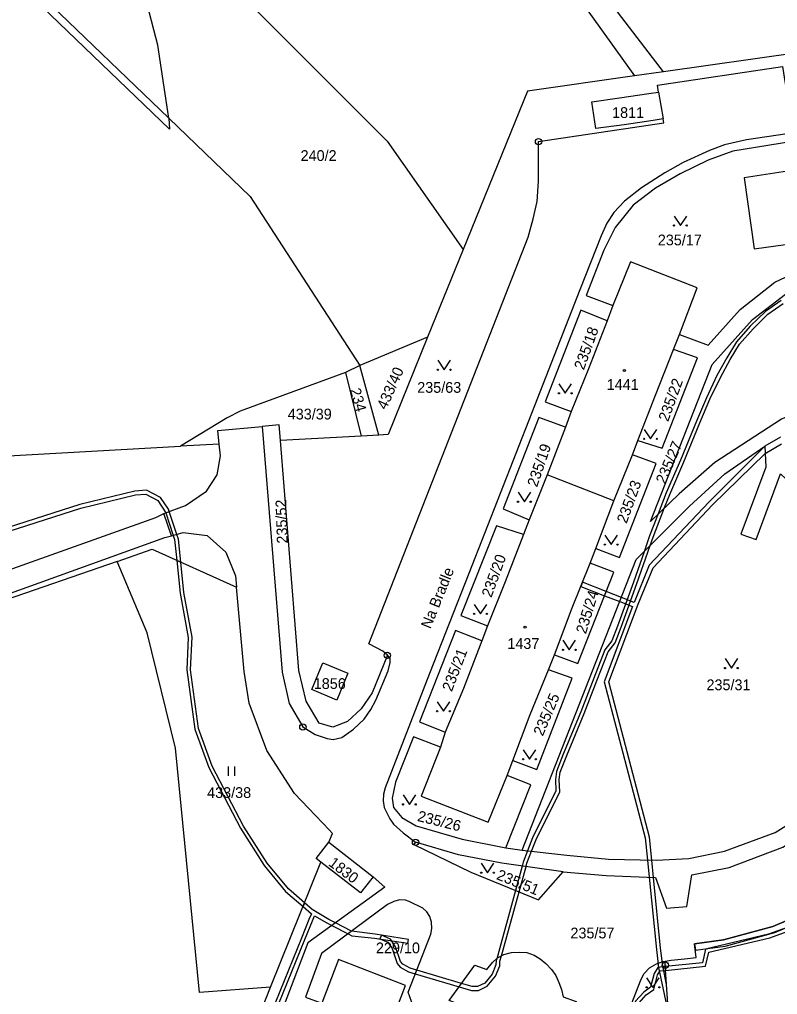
# Model space of a CAD drawing. Extents: x -680203 to -673936, y -1102717 to -1093650.
# Drawn here: x -679515.3 to -679395.6, y -1098356.8 to -1098202.8 of the extents above; entities that cross this region are included whole.
import ezdxf

# ---------------------------------------------------------------- set-up
doc = ezdxf.new("R2010")
doc.units = 0
for name, color, linetype in [('SOxx02xx_Koleje_param další_Popis10', 7, 'Continuous'), ('SOxx02xx_Staničení_Popis10', 7, 'Continuous'), ('SOxxxxxx_Koleje_hlavní_body_Popis10', 7, 'Continuous'), ('SOxxxxxx_Koleje_LN_parametry_Popis10', 7, 'Continuous'), ('SOxxxxxx_Koleje_param další_Popis10', 7, 'Continuous'), ('SOxxxxxx_Osa_bod_P', 7, 'Continuous'), ('x_prac', 7, 'Continuous')]:
    doc.layers.add(name, color=color, linetype=linetype)

msp = doc.modelspace()

# ---------------------------------------------------------------- linework, layer by layer
at = {"layer": 'SOxx02xx_Koleje_param další_Popis10'}
for centre, radius in [((-679433.33, -1098222.07), 0.5), ((-679433.33, -1098222.07), 0.0303), ((-679457.2, -1098303.19), 0.5), ((-679457.2, -1098303.19), 0.0303), ((-679470.55, -1098314.51), 0.5), ((-679470.55, -1098314.51), 0.0303), ((-679452.75, -1098332.73), 0.5), ((-679452.75, -1098332.73), 0.0303), ((-679413.31, -1098352.13), 0.5), ((-679413.31, -1098352.13), 0.0303)]:
    msp.add_circle(centre, radius, dxfattribs=at)
at = {"layer": 'SOxxxxxx_Koleje_hlavní_body_Popis10'}
for p, q in [((-679482.29, -1098322.25), (-679482.29, -1098320.75)), ((-679481.29, -1098322.25), (-679481.29, -1098320.75))]:
    msp.add_line(p, q, dxfattribs=at)
for points in [[(-679411.92, -1098233.82), (-679410.92, -1098235.32), (-679409.92, -1098233.82)], [(-679449.23, -1098256.6), (-679448.23, -1098258.1), (-679447.23, -1098256.6)], [(-679430.11, -1098260.32), (-679429.11, -1098261.82), (-679428.11, -1098260.32)], [(-679416.65, -1098267.51), (-679415.65, -1098269.01), (-679414.65, -1098267.51)], [(-679436.56, -1098277.45), (-679435.56, -1098278.95), (-679434.56, -1098277.45)], [(-679422.85, -1098284.22), (-679421.85, -1098285.72), (-679420.85, -1098284.22)], [(-679443.5, -1098295.16), (-679442.5, -1098296.66), (-679441.5, -1098295.16)], [(-679429.47, -1098300.83), (-679428.47, -1098302.33), (-679427.47, -1098300.83)], [(-679403.86, -1098303.72), (-679402.86, -1098305.22), (-679401.86, -1098303.72)], [(-679449.33, -1098310.53), (-679448.33, -1098312.03), (-679447.33, -1098310.53)], [(-679435.76, -1098318.12), (-679434.76, -1098319.62), (-679433.76, -1098318.12)], [(-679454.73, -1098325.25), (-679453.73, -1098326.75), (-679452.73, -1098325.25)], [(-679442.38, -1098336.03), (-679441.38, -1098337.53), (-679440.38, -1098336.03)], [(-679416.25, -1098354.14), (-679415.25, -1098355.64), (-679414.25, -1098354.14)]]:
    msp.add_lwpolyline(points, dxfattribs=at)
for centre in [(-679411.92, -1098235.32), (-679409.92, -1098235.32), (-679449.23, -1098258.1), (-679447.23, -1098258.1), (-679430.11, -1098261.82), (-679428.11, -1098261.82), (-679416.65, -1098269.01), (-679414.65, -1098269.01), (-679436.56, -1098278.95), (-679434.56, -1098278.95), (-679422.85, -1098285.72), (-679420.85, -1098285.72), (-679443.5, -1098296.66), (-679441.5, -1098296.66), (-679429.47, -1098302.33), (-679427.47, -1098302.33), (-679403.86, -1098305.22), (-679401.86, -1098305.22), (-679449.33, -1098312.03), (-679447.33, -1098312.03), (-679435.76, -1098319.62), (-679433.76, -1098319.62), (-679454.73, -1098326.75), (-679452.73, -1098326.75), (-679442.38, -1098337.53), (-679440.38, -1098337.53), (-679416.25, -1098355.64), (-679414.25, -1098355.64)]:
    msp.add_circle(centre, 0.1, dxfattribs=at)
at = {"layer": 'SOxxxxxx_Koleje_LN_parametry_Popis10'}
for points in [[(-679395.03, -1098247.15), (-679397.49, -1098248.88), (-679399.89, -1098251.24), (-679402.05, -1098253.7), (-679403.6, -1098256.19), (-679405.15, -1098259.03), (-679406.8, -1098262.52), (-679408.4, -1098266.23), (-679410.92, -1098272.39), (-679413.15, -1098277.56), (-679414.44, -1098280.88), (-679415.79, -1098284.35), (-679416.66, -1098286.83), (-679418.35, -1098291.65), (-679420.84, -1098298.58), (-679421.73, -1098300.91), (-679422.85, -1098302.35), (-679424.62, -1098306.83), (-679426.67, -1098312.15), (-679429.44, -1098318.82), (-679430.48, -1098321.53), (-679430.65, -1098322.81), (-679430.58, -1098324.6), (-679434.28, -1098332.04), (-679435.05, -1098334.07), (-679435.73, -1098335.85), (-679435.9, -1098336.48), (-679436.96, -1098340.33), (-679439.94, -1098351.12), (-679440.02, -1098351.4), (-679440.06, -1098352.11), (-679440.67, -1098353.57), (-679441.8, -1098354.96), (-679442.96, -1098355.52), (-679443.81, -1098355.52), (-679445.48, -1098355.03), (-679452.56, -1098352.94), (-679453.6, -1098352.63), (-679454.77, -1098351.99), (-679455.13, -1098351.55), (-679455.92, -1098349.23), (-679456.71, -1098348.05), (-679458.14, -1098347.42), (-679458.38, -1098347.96)], [(-679458.38, -1098347.96), (-679457.11, -1098348.53), (-679456.46, -1098349.49), (-679455.67, -1098351.85), (-679455.17, -1098352.47), (-679453.84, -1098353.19), (-679452.79, -1098353.5), (-679445.86, -1098355.54), (-679443.89, -1098356.12), (-679442.82, -1098356.12), (-679441.42, -1098355.44), (-679440.15, -1098353.89), (-679439.46, -1098352.25), (-679439.42, -1098351.5), (-679439.19, -1098350.66), (-679436.4, -1098340.56), (-679435.3, -1098336.57), (-679435.15, -1098336.03), (-679434.43, -1098334.14), (-679433.72, -1098332.28), (-679429.98, -1098324.74), (-679430.05, -1098322.83), (-679429.9, -1098321.67), (-679428.88, -1098319.04), (-679426.11, -1098312.37), (-679424.06, -1098307.05), (-679422.33, -1098302.65), (-679421.21, -1098301.21), (-679420.28, -1098298.78), (-679417.79, -1098291.85), (-679415.68, -1098285.85), (-679415.23, -1098284.55), (-679413.41, -1098279.88), (-679412.59, -1098277.78), (-679410.36, -1098272.63), (-679407.84, -1098266.47), (-679406.26, -1098262.76), (-679404.61, -1098259.31), (-679403.08, -1098256.49), (-679401.57, -1098254.06), (-679399.45, -1098251.66), (-679397.11, -1098249.34), (-679394.71, -1098247.65)], [(-679395.12, -1098268.73), (-679397.57, -1098270.19), (-679406.36, -1098278.94), (-679415.83, -1098288.97), (-679418.23, -1098294.86), (-679420.25, -1098294.07), (-679422.65, -1098293.13), (-679426.4, -1098291.66), (-679426.66, -1098292.31), (-679422.91, -1098293.78), (-679420.5, -1098294.72), (-679418.48, -1098295.51), (-679422.98, -1098307.37), (-679416.5, -1098332.03), (-679416.14, -1098335.54), (-679415.86, -1098338.26), (-679414.68, -1098349.67), (-679414.39, -1098352.48), (-679413.13, -1098358.45)], [(-679412.31, -1098366.51), (-679413.1, -1098355.2), (-679413.72, -1098352.26), (-679414.07, -1098349.44), (-679415.18, -1098338.29), (-679415.45, -1098335.55), (-679415.81, -1098331.91), (-679422.25, -1098307.4), (-679417.58, -1098295.11), (-679415.23, -1098289.36), (-679405.87, -1098279.43), (-679397.52, -1098271.33), (-679394.95, -1098269.81)], [(-679516.94, -1098283.6), (-679505.6, -1098279.98), (-679497.01, -1098277.85), (-679495.37, -1098277.74), (-679493.44, -1098278.74), (-679492.2, -1098280.69), (-679491.02, -1098284.27), (-679490.81, -1098284.9), (-679490.45, -1098288.2), (-679489.82, -1098288.48), (-679490.21, -1098284.84), (-679490.45, -1098284.1), (-679491.65, -1098280.49), (-679491.78, -1098280.1), (-679493.04, -1098278.28), (-679495.25, -1098277.14), (-679497.11, -1098277.25), (-679505.76, -1098279.4), (-679517.12, -1098283.02)], [(-679475.69, -1098361.55), (-679470.22, -1098348.08), (-679469.04, -1098345.16), (-679468.69, -1098344.34), (-679466.74, -1098345.47), (-679465.96, -1098345.87), (-679463.41, -1098347.17), (-679462.81, -1098347.48), (-679459.22, -1098347.85), (-679453.96, -1098348.68), (-679453.86, -1098348.08), (-679459.14, -1098347.25), (-679462.88, -1098346.77), (-679465.42, -1098345.47), (-679466.44, -1098344.95), (-679469.08, -1098343.33), (-679470.28, -1098342.28), (-679470.52, -1098342.87), (-679469.2, -1098344.02), (-679469.6, -1098344.94), (-679470.78, -1098347.86), (-679476.25, -1098361.33)]]:
    msp.add_lwpolyline(points, dxfattribs=at)
for points in [[(-679490.45, -1098288.2), (-679489.93, -1098293.38), (-679488.65, -1098300.36), (-679488.89, -1098305.49), (-679487.63, -1098314.88), (-679485.41, -1098320.94), (-679480.42, -1098330.5), (-679476.67, -1098336.39), (-679473.27, -1098340.49), (-679470.52, -1098342.87), (-679470.28, -1098342.28), (-679472.83, -1098340.07), (-679476.19, -1098336.03), (-679479.9, -1098330.2), (-679484.87, -1098320.7), (-679487.05, -1098314.74), (-679488.29, -1098305.47), (-679488.05, -1098300.32), (-679489.33, -1098293.3), (-679489.82, -1098288.48)], [(-679372.78, -1098332.94), (-679373.15, -1098331.99), (-679375.82, -1098333.54), (-679383.8, -1098339.66), (-679388.89, -1098342.88), (-679396.31, -1098346.03), (-679404.09, -1098348.15), (-679408.67, -1098348.78), (-679408.56, -1098349.77), (-679403.86, -1098349.13), (-679396.02, -1098346.99), (-679388.41, -1098343.76), (-679383.26, -1098340.5), (-679375.3, -1098334.4)], [(-679406.95, -1098352.32), (-679406.44, -1098350.1), (-679396.82, -1098347.84), (-679392.31, -1098346.19), (-679378.72, -1098337.61), (-679374.52, -1098334.9), (-679372.17, -1098334.48), (-679372.4, -1098333.91), (-679374.74, -1098334.34), (-679379.04, -1098337.11), (-679392.57, -1098345.65), (-679397, -1098347.26), (-679406.94, -1098349.6), (-679407.43, -1098351.76), (-679413.29, -1098352.36), (-679413.25, -1098352.96)], [(-679413.25, -1098352.96), (-679413.29, -1098352.36), (-679414.48, -1098352.48), (-679415.08, -1098353.44), (-679415.65, -1098355.6), (-679416.71, -1098356.38), (-679418, -1098357.8), (-679419.56, -1098363.29), (-679419.04, -1098363.66), (-679419.18, -1098364), (-679419.97, -1098365.94), (-679420.41, -1098366.44), (-679420.5, -1098366.64), (-679419.48, -1098367.04), (-679419.4, -1098366.86), (-679419.41, -1098366.16), (-679418.62, -1098364.22), (-679418.3, -1098363.44), (-679418.86, -1098363.05), (-679417.46, -1098358.1), (-679416.31, -1098356.82), (-679415.13, -1098355.96), (-679414.52, -1098353.68), (-679414.12, -1098353.04)]]:
    msp.add_lwpolyline(points, close=True, dxfattribs=at)
at = {"layer": 'SOxxxxxx_Koleje_param další_Popis10'}
for centre in [(-679419.77, -1098258.22), (-679435.46, -1098298.75)]:
    msp.add_circle(centre, 0.175, dxfattribs=at)
at = {"layer": 'x_prac'}
for p, q in [((-679548.54, -1098163.75), (-679491.74, -1098218.36)), ((-679413.57, -1098211.03), (-679430.33, -1098189.26)), ((-679334.16, -1098199.75), (-679413.57, -1098211.03)), ((-679491.74, -1098218.36), (-679493.43, -1098206.82)), ((-679413.57, -1098211.03), (-679418.16, -1098211.68)), ((-679414.36, -1098214.25), (-679413.66, -1098218.48)), ((-679445.23, -1098239.11), (-679450.85, -1098252.96)), ((-679421.57, -1098247.93), (-679422.5, -1098250.38)), ((-679450.85, -1098252.96), (-679461.56, -1098257.43)), ((-679412.03, -1098254.88), (-679411.06, -1098252.55)), ((-679461.56, -1098257.43), (-679463.8, -1098258.55)), ((-679458.56, -1098268.42), (-679461.56, -1098257.43)), ((-679463.8, -1098258.55), (-679461.32, -1098268.57)), ((-679428.15, -1098264.7), (-679429.05, -1098267.18)), ((-679429.05, -1098267.18), (-679431.96, -1098274.67)), ((-679461.32, -1098268.57), (-679474.09, -1098269.29)), ((-679458.56, -1098268.42), (-679461.32, -1098268.57)), ((-679483.76, -1098269.83), (-679489.85, -1098270.17)), ((-679418.5, -1098271.55), (-679417.63, -1098269.29)), ((-679421.42, -1098278.8), (-679418.5, -1098271.55)), ((-679431.96, -1098274.67), (-679434.81, -1098281.78)), ((-679421.42, -1098278.8), (-679431.96, -1098274.67)), ((-679424.26, -1098286.34), (-679421.42, -1098278.8)), ((-679491.3, -1098284.35), (-679492.51, -1098280.81)), ((-679434.81, -1098281.78), (-679435.7, -1098284.14)), ((-679425.17, -1098288.62), (-679424.26, -1098286.34)), ((-679499.88, -1098288.37), (-679526.74, -1098297.63)), ((-679441.38, -1098298.54), (-679442.27, -1098300.93)), ((-679431.77, -1098305.47), (-679430.82, -1098303.11)), ((-679448.08, -1098315.36), (-679448.81, -1098317.7)), ((-679438.28, -1098322.17), (-679437.37, -1098319.83)), ((-679466.46, -1098332.73), (-679459.45, -1098338.2)), ((-679438.47, -1098333.6), (-679435.9, -1098333.97)), ((-679475.64, -1098355.61), (-679467.7, -1098335.85)), ((-679514.03, -1098451.16), (-679475.64, -1098355.61))]:
    msp.add_line(p, q, dxfattribs=at)
for points in [[(-679499.5, -1098129.58), (-679483.09, -1098150.52), (-679471.81, -1098160.64), (-679445.83, -1098178.97), (-679435.29, -1098187.78), (-679418.16, -1098211.68)], [(-679491.74, -1098218.36), (-679491.62, -1098220.09), (-679549.36, -1098164.59)], [(-679507.22, -1098172.02), (-679457.22, -1098221.99), (-679445.23, -1098239.11)], [(-679493.43, -1098206.82), (-679496.71, -1098194.26), (-679501.33, -1098182.81)], [(-679414.36, -1098214.25), (-679414.54, -1098213.16), (-679394.79, -1098210.21), (-679394.36, -1098212.9), (-679394.09, -1098213.52), (-679393.84, -1098214.12), (-679393.22, -1098214.48), (-679390.18, -1098213.96), (-679389.57, -1098213.34), (-679389.55, -1098212.83), (-679389.5, -1098211.85), (-679389.85, -1098209.44), (-679294.6, -1098195.67), (-679294.28, -1098198.01), (-679293.15, -1098199.39), (-679292.3, -1098199.72), (-679291.49, -1098199.72), (-679288.09, -1098199.23), (-679276.77, -1098197.6), (-679276.06, -1098197.45), (-679275.81, -1098197.18), (-679275.2, -1098195.95), (-679275.07, -1098193.95), (-679275.36, -1098191.41)], [(-679418.16, -1098211.68), (-679435.07, -1098214.08), (-679445.23, -1098239.11)], [(-679413.66, -1098218.48), (-679415.21, -1098218.71), (-679419.81, -1098219.39), (-679424.29, -1098220.02), (-679424.89, -1098215.77), (-679420.56, -1098215.16), (-679415.89, -1098214.47), (-679414.36, -1098214.25)], [(-679373.02, -1098217.74), (-679400.49, -1098221.81), (-679403.95, -1098222.56), (-679406.34, -1098223.47), (-679410.51, -1098225.35), (-679413.36, -1098226.98), (-679417.06, -1098229.37), (-679419.75, -1098231.45), (-679421.43, -1098233.26), (-679422.52, -1098234.95), (-679423.45, -1098236.95), (-679426.8, -1098245.48), (-679434.42, -1098265.01), (-679444.34, -1098290.27), (-679450.55, -1098306.08), (-679457.53, -1098324.15), (-679457.79, -1098325.15), (-679457.85, -1098326.18), (-679457.72, -1098327.24), (-679456.83, -1098329.02), (-679456.22, -1098329.85), (-679454.73, -1098331.22), (-679452.75, -1098332.73)], [(-679491.74, -1098218.36), (-679478.89, -1098230.71), (-679461.56, -1098257.43)], [(-679457.2, -1098303.19), (-679457.91, -1098302.55), (-679460.15, -1098301.38), (-679434.94, -1098237.18), (-679434.19, -1098234.26), (-679433.52, -1098231.54), (-679433.32, -1098228.33), (-679433.35, -1098226.07), (-679433.33, -1098222.07), (-679413.56, -1098219.08), (-679413.66, -1098218.48)], [(-679392.63, -1098226.52), (-679393.24, -1098222.03), (-679402.65, -1098223.58), (-679406.53, -1098224.99), (-679410.94, -1098227.14), (-679414.83, -1098229.41), (-679418.4, -1098232.1), (-679421.23, -1098235.61), (-679423, -1098239.23), (-679425.8, -1098246.38), (-679421.57, -1098247.93)], [(-679392.63, -1098226.52), (-679400.87, -1098227.79), (-679399.27, -1098238.99), (-679391.29, -1098237.89)], [(-679411.06, -1098252.55), (-679406.56, -1098254.2), (-679401.5, -1098248.58), (-679395.99, -1098244.28), (-679390.72, -1098241.77), (-679391.29, -1098237.89)], [(-679293.38, -1098239.39), (-679251.17, -1098241.32), (-679250.43, -1098242.26), (-679250.53, -1098243.65), (-679252.19, -1098244.52), (-679317.17, -1098253.44), (-679318.01, -1098246.25), (-679320.47, -1098246.59), (-679319.53, -1098253.78), (-679387.18, -1098263.05), (-679390.69, -1098264.03), (-679394.94, -1098265.88), (-679405.46, -1098272.74), (-679411.13, -1098277.69), (-679415.65, -1098282.04), (-679405.88, -1098257.29), (-679399.51, -1098250.14), (-679394.32, -1098246.15), (-679390.66, -1098244.39), (-679387.99, -1098244.04), (-679336.12, -1098238.23), (-679318.54, -1098238.72)], [(-679411.06, -1098252.55), (-679408.25, -1098245.16), (-679418.79, -1098241.04), (-679421.57, -1098247.93)], [(-679422.5, -1098250.38), (-679426.67, -1098248.68), (-679432.3, -1098263.15), (-679428.15, -1098264.7)], [(-679422.5, -1098250.38), (-679425.42, -1098257.97), (-679428.15, -1098264.7)], [(-679450.85, -1098252.96), (-679457.1, -1098268.34), (-679458.56, -1098268.42)], [(-679417.63, -1098269.29), (-679413.8, -1098270.48), (-679408.23, -1098256.23), (-679412.03, -1098254.88)], [(-679417.63, -1098269.29), (-679414.88, -1098262.09), (-679412.03, -1098254.88)], [(-679463.8, -1098258.55), (-679480.43, -1098264.64), (-679482.53, -1098265.67), (-679489.85, -1098270.17)], [(-679552.12, -1098264.75), (-679532.08, -1098272.52), (-679489.85, -1098270.17)], [(-679429.05, -1098267.18), (-679433.26, -1098265.62), (-679438.94, -1098280.08), (-679434.81, -1098281.78)], [(-679483.76, -1098269.83), (-679484, -1098267.69), (-679476.96, -1098267.04)], [(-679474.09, -1098269.29), (-679474.29, -1098266.78), (-679476.96, -1098267.04)], [(-679476.96, -1098267.04), (-679473.82, -1098305.88), (-679472.71, -1098310.82), (-679470.55, -1098314.51), (-679468.62, -1098315.71), (-679466.73, -1098316.36), (-679465.75, -1098316.47), (-679464.39, -1098316.16), (-679462.55, -1098314.86), (-679460.86, -1098313.27), (-679459.84, -1098311.78), (-679459.02, -1098310.28), (-679457.07, -1098305.65), (-679456.75, -1098304.34), (-679456.77, -1098303.72), (-679457.2, -1098303.19)], [(-679492.51, -1098280.81), (-679489.09, -1098279.55), (-679485.77, -1098277.27), (-679484.1, -1098274.69), (-679483.55, -1098271.72), (-679483.76, -1098269.83)], [(-679457.2, -1098303.19), (-679459.6, -1098309.15), (-679461.34, -1098311.64), (-679463.51, -1098313.65), (-679465.82, -1098314.56), (-679468, -1098313.93), (-679470.05, -1098310.43), (-679471.18, -1098305.59), (-679474.09, -1098269.29)], [(-679435.9, -1098333.97), (-679417.89, -1098288.06), (-679409.5, -1098279.65), (-679403.91, -1098274.56), (-679397.57, -1098270.19), (-679397.41, -1098273.5), (-679401.35, -1098284.06), (-679398.94, -1098284.91), (-679395.13, -1098274.55), (-679369.75, -1098298.38), (-679364.94, -1098304.34)], [(-679424.26, -1098286.34), (-679420.53, -1098287.73), (-679414.74, -1098272.88), (-679418.5, -1098271.55)], [(-679577.03, -1098291.81), (-679566.5, -1098295.86), (-679567.06, -1098297.86), (-679567.11, -1098300.89), (-679565.71, -1098303.64), (-679563.08, -1098305.05), (-679560.1, -1098305.06), (-679493.77, -1098281.45), (-679492.51, -1098280.81)], [(-679491.3, -1098284.35), (-679489.47, -1098283.81), (-679485.69, -1098284.25), (-679482.69, -1098286.91), (-679481.18, -1098290.66), (-679481.03, -1098292.42)], [(-679435.7, -1098284.14), (-679439.95, -1098282.76), (-679445.59, -1098296.92), (-679441.38, -1098298.54)], [(-679586.24, -1098322.21), (-679577.46, -1098325.23), (-679574.5, -1098320.95), (-679571.08, -1098317.22), (-679565.01, -1098311.85), (-679562.44, -1098310.21), (-679559.7, -1098308.85), (-679492.37, -1098284.61), (-679491.3, -1098284.35)], [(-679435.7, -1098284.14), (-679438.58, -1098291.58), (-679441.38, -1098298.54)], [(-679499.88, -1098288.37), (-679494.34, -1098286.46), (-679481.03, -1098292.42)], [(-679475.64, -1098355.61), (-679486.88, -1098356.47), (-679490.65, -1098317.84), (-679495.12, -1098299.64), (-679499.88, -1098288.37)], [(-679430.82, -1098303.11), (-679427.1, -1098304.48), (-679421.45, -1098290.06), (-679425.17, -1098288.62)], [(-679430.82, -1098303.11), (-679428.04, -1098295.71), (-679425.17, -1098288.62)], [(-679466.36, -1098330.81), (-679471.88, -1098325.01), (-679476.23, -1098318.24), (-679479.03, -1098310.75), (-679479.84, -1098305.78), (-679481.03, -1098292.42)], [(-679442.27, -1098300.93), (-679446.42, -1098299.27), (-679452.14, -1098313.68), (-679448.08, -1098315.36)], [(-679442.27, -1098300.93), (-679445.18, -1098308.44), (-679448.08, -1098315.36)], [(-679469.13, -1098308.61), (-679467.39, -1098304.38), (-679463.43, -1098306.04), (-679465.18, -1098310.28), (-679469.13, -1098308.61)], [(-679437.37, -1098319.83), (-679433.62, -1098321.26), (-679428.01, -1098306.8), (-679431.77, -1098305.47)], [(-679437.37, -1098319.83), (-679434.64, -1098312.56), (-679431.77, -1098305.47)], [(-679435.9, -1098333.97), (-679428.84, -1098334.78), (-679422.26, -1098335.39), (-679414.73, -1098335.57), (-679409.6, -1098335.28), (-679403.93, -1098334.13), (-679395.95, -1098331.19), (-679389.06, -1098326.87), (-679382.68, -1098321.49), (-679377.68, -1098316.47), (-679372.06, -1098310.82), (-679364.94, -1098304.34)], [(-679448.81, -1098317.7), (-679453.06, -1098316.08), (-679455.9, -1098323.23), (-679456.42, -1098325.74), (-679456.23, -1098327.25), (-679454.9, -1098328.83), (-679452.67, -1098330.13), (-679445.38, -1098332.25), (-679438.47, -1098333.6)], [(-679448.81, -1098317.7), (-679451.84, -1098325.44), (-679441.3, -1098329.57), (-679438.28, -1098322.17)], [(-679429.43, -1098337.41), (-679422.63, -1098337.98), (-679414.84, -1098338.3), (-679413.1, -1098343.14), (-679409.9, -1098342.89), (-679409.12, -1098337.85), (-679403.23, -1098336.72), (-679394.73, -1098333.49), (-679387.89, -1098329.16), (-679380.88, -1098323.43), (-679375.5, -1098318.09)], [(-679438.47, -1098333.6), (-679434.52, -1098323.64), (-679438.28, -1098322.17)], [(-679466.46, -1098332.73), (-679465.88, -1098331.32), (-679466.36, -1098330.81)], [(-679467.7, -1098335.85), (-679468.44, -1098335.27), (-679466.46, -1098332.73)], [(-679452.75, -1098332.73), (-679453.04, -1098333.1), (-679444, -1098337.47), (-679433.32, -1098341.81), (-679429.43, -1098337.41)], [(-679429.43, -1098337.41), (-679439.14, -1098336.02), (-679445.95, -1098334.72), (-679452.75, -1098332.73)], [(-679413.35, -1098351.52), (-679412.38, -1098351.37), (-679410.25, -1098351.12), (-679408.44, -1098350.9), (-679408.67, -1098348.78), (-679404.09, -1098348.15), (-679396.31, -1098346.03), (-679388.89, -1098342.88), (-679383.8, -1098339.66), (-679375.82, -1098333.54), (-679373.15, -1098331.99)], [(-679459.45, -1098338.2), (-679461.47, -1098340.72), (-679467.7, -1098335.85)], [(-679459.45, -1098338.2), (-679457.58, -1098339.8), (-679469.77, -1098348.62), (-679493.39, -1098410.51), (-679488.48, -1098412.4)], [(-679456.2, -1098342.07), (-679457.19, -1098342.57), (-679467.62, -1098350.28), (-679470.11, -1098357.18), (-679467.58, -1098358.15)], [(-679455.86, -1098367.1), (-679452.88, -1098359.33), (-679453.94, -1098356.42), (-679450.32, -1098347.26), (-679450.17, -1098346.34), (-679450.25, -1098345.35), (-679450.47, -1098344.43), (-679450.96, -1098343.7), (-679451.61, -1098343.12), (-679453.74, -1098342.08), (-679454.36, -1098341.86), (-679455.29, -1098341.81), (-679456.2, -1098342.07)], [(-679465.89, -1098411.31), (-679463.55, -1098412.15), (-679443.23, -1098359.35), (-679447.45, -1098357.73), (-679443.38, -1098352.14), (-679441.51, -1098352.83), (-679440.59, -1098351.73), (-679439.81, -1098351), (-679438.8, -1098350.45), (-679437.59, -1098350.13), (-679436.36, -1098350.06), (-679435.16, -1098350.16), (-679434.04, -1098350.56), (-679433.07, -1098351.12), (-679432.16, -1098351.85), (-679431.26, -1098352.8), (-679430.61, -1098353.77), (-679430.11, -1098354.88), (-679429.71, -1098355.97), (-679429.42, -1098357.12), (-679427.4, -1098357.89), (-679428.21, -1098365.09), (-679429.73, -1098368.93), (-679432.29, -1098367.93)], [(-679457.38, -1098366.51), (-679455.84, -1098362.49), (-679456.93, -1098362.07), (-679454.34, -1098355.33), (-679464.92, -1098351.24), (-679467.58, -1098358.15)], [(-679412.3, -1098366.7), (-679420.67, -1098363.42), (-679417.11, -1098354.33), (-679416.63, -1098353.44), (-679415.78, -1098352.55), (-679414.72, -1098351.92), (-679413.72, -1098351.57), (-679413.35, -1098351.52)], [(-679412.3, -1098366.7), (-679412.31, -1098366.51), (-679413.31, -1098352.13), (-679413.35, -1098351.52)]]:
    msp.add_lwpolyline(points, dxfattribs=at)

# ---------------------------------------------------------------- texts
at = {"layer": 'SOxx02xx_Staničení_Popis10'}
msp.add_text('Na Bradle', height=1.7, rotation=68, dxfattribs=at).set_placement((-679450.41, -1098299.12))
at = {"layer": 'SOxxxxxx_Osa_bod_P'}
for s, p in [('1811', (-679421.71, -1098218.33)), ('240/2', (-679470.91, -1098225.12)), ('235/17', (-679414.49, -1098238.45)), ('235/63', (-679452.49, -1098261.74)), ('1441', (-679422.56, -1098261.27)), ('433/39', (-679472.94, -1098265.95)), ('1437', (-679438.25, -1098302.19)), ('1856', (-679468.83, -1098308.51)), ('235/31', (-679406.8, -1098308.71)), ('433/38', (-679485.67, -1098325.73)), ('235/57', (-679428.29, -1098347.91)), ('229/10', (-679459.01, -1098350.26))]:
    msp.add_text(s, height=1.7, dxfattribs=at).set_placement(p)
for s, rotation, p in [('235/18', 70, (-679426.18, -1098258.24)), ('433/40', 66, (-679457.39, -1098264.52)), ('235/22', 70, (-679412.86, -1098266.39)), ('234', 286, (-679463.14, -1098261.25)), ('235/19', 71, (-679433.57, -1098276.73)), ('235/27', 67, (-679413.32, -1098276.26)), ('235/23', 70, (-679419.43, -1098282.49)), ('235/52', 92, (-679472.94, -1098285.52)), ('235/20', 70, (-679440.78, -1098294.18)), ('235/24', 73, (-679425.85, -1098299.91)), ('235/21', 69, (-679447.03, -1098309.04)), ('235/25', 67, (-679432.66, -1098316.06)), ('235/26', 346, (-679452.57, -1098329.34)), ('1830', 323, (-679466.63, -1098336.29)), ('235/51', 338, (-679440.1, -1098338.52))]:
    msp.add_text(s, height=1.7, rotation=rotation, dxfattribs=at).set_placement(p)

doc.saveas('drawing.dxf')
